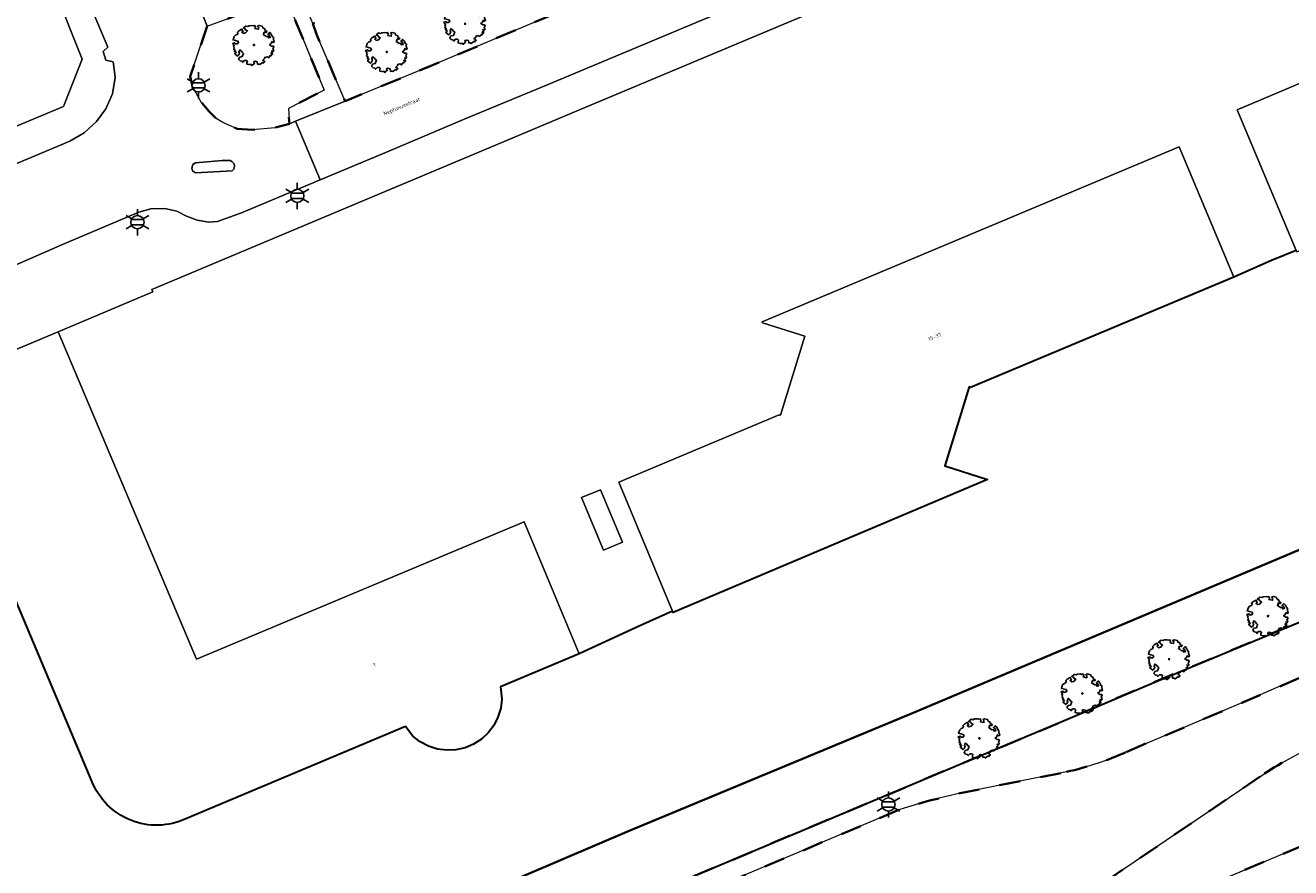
# Model space of a CAD drawing. Extents: x 105780 to 185197, y 477999 to 525027.
# Tile 288 of 562: x 108260 to 108381, y 478769 to 478850. Entities that reach past the tile are written whole.
import ezdxf
from ezdxf.enums import TextEntityAlignment as Align

# ---------------------------------------------------------------- set-up
doc = ezdxf.new("R2010")
doc.units = 0
doc.linetypes.add('XX-HIDDEN', pattern=[4, 2, -2])
for name, color, linetype, lineweight in [('B-GV-GR-BOOM-S', 252, 'Continuous', 25), ('B-GV-GR-MATERIAALGRENS-G', 252, 'XX-HIDDEN', 35), ('B-RO-IE-MEUBILAIR_WEGMEUBILAIR-S', 252, 'Continuous', 25), ('B-WE-GW-WATERGANG_SLOOT_INSTEEK-G', 252, 'Continuous', 30), ('B-XX-KG-KADASTRAAL_BEBOUWING-G', 252, 'Continuous', 20), ('B1-WE-OG-BEBOUWING-T18', 7, 'Continuous', 18), ('B1-WE-OG-TERREIN_ERF-GV', 252, 'Continuous', 18), ('B1-WE-OG-TOPOGRAFIE-T18', 10, 'Continuous', 18), ('B1-WE-VH-VERHARDING_ASFALT-GV', 252, 'Continuous', 18), ('B1-WE-VH-VERHARDING_BETONSTRAATSTEEN-GV', 252, 'Continuous', 18), ('B1-WE-VH-VERHARDING_TEGEL-GV', 252, 'Continuous', 18)]:
    doc.layers.add(name, color=color, linetype=linetype, lineweight=lineweight)
doc.styles.add('NLCS-ISO', font='NLCS-ISO.ttf')
doc.styles.add('NLCS-ISO-M200-T18', font='NLCS-ISO.ttf', dxfattribs={"height": 0.36})

# ---------------------------------------------------------------- blocks, each defined once
blk = doc.blocks.new('B-SIE-WEG_LICHTMAST-SO')
at = {"ltscale": 0.1}
for p, q in [((0, 1.27), (0, 2.53)), ((-1.1, 0.63), (-2.19, 1.27)), ((1.1, 0.63), (2.19, 1.27)), ((-1.1, -0.63), (-2.19, -1.27)), ((0, -1.27), (0, -2.53)), ((1.1, -0.63), (2.19, -1.27))]:
    blk.add_line(p, q, dxfattribs=at)
at = {"flags": 128}
for points in [[(-1.16, 0.5), (1.16, 0.5)], [(-1.16, -0.5), (1.16, -0.5)]]:
    blk.add_lwpolyline(points, dxfattribs=at)
at = {"ltscale": 0.1}
blk.add_circle((0, 0), 1.27, dxfattribs=at)
at = {"style": 'NLCS-ISO'}
blk.add_attdef('TYPE', text='', height=1.8, dxfattribs=at).set_placement((0, 2.53), align=Align.BOTTOM_CENTER)
blk = doc.blocks.new('B-SGR-BOOM_06')
at = {"linetype": 'Continuous', "flags": 128}
blk.add_lwpolyline([(1.08, 1.41), (1.01, 1.58), (0.88, 1.63), (0.78, 1.81), (0.51, 1.88), (0.34, 1.81), (0.44, 1.71), (0.43, 1.52), (0.09, 1.59), (0.14, 1.73), (0.07, 1.88), (-0.06, 1.84), (-0.19, 1.88), (-0.46, 1.86), (-0.6, 1.79), (-0.78, 1.83), (-1.02, 1.64), (-0.85, 1.56), (-0.8, 1.46), (-0.63, 1.37), (-0.8, 1.16), (-1.02, 1.11), (-1.17, 1.24), (-1.05, 1.29), (-1.15, 1.54), (-1.45, 1.37), (-1.6, 1.21), (-1.52, 1.14), (-1.6, 1.01), (-1.77, 0.94), (-1.89, 0.82), (-2, 0.49), (-1.55, 0.37), (-1.48, 0.22), (-1.6, 0.12), (-1.8, 0.12), (-1.84, 0.22), (-2.04, 0.15), (-1.9, -0.07), (-1.97, -0.15), (-1.89, -0.22), (-1.95, -0.4), (-1.81, -0.47), (-1.89, -0.62), (-1.77, -0.64), (-1.72, -0.68), (-1.85, -0.84), (-1.57, -1.07), (-1.47, -0.97), (-1.38, -0.79), (-1.45, -0.7), (-1.37, -0.47), (-1.25, -0.54), (-1.12, -0.7), (-1, -0.8), (-1.12, -1.12), (-1.37, -1.17), (-1.47, -1.36), (-1.33, -1.51), (-1.13, -1.56), (-1.11, -1.61), (-1.08, -1.66), (-0.93, -1.49), (-0.73, -1.49), (-0.63, -1.56), (-0.68, -1.71), (-0.68, -1.84), (-0.46, -1.89), (-0.24, -1.88), (-0.19, -1.98), (-0.09, -1.86), (0.04, -1.79), (-0.02, -1.6), (0.11, -1.56), (0.31, -1.61), (0.34, -1.84), (0.46, -1.83), (0.58, -1.89), (0.83, -1.69), (0.95, -1.74), (0.93, -1.66), (1.06, -1.59), (0.96, -1.49), (0.85, -1.46), (1.03, -1.29), (1.05, -1.19), (1.26, -1.14), (1.42, -1.22), (1.51, -1.12), (1.51, -1.05), (1.65, -1.05), (1.65, -0.95), (1.78, -0.91), (1.78, -0.82), (1.63, -0.82), (1.82, -0.64), (1.7, -0.57), (1.85, -0.62), (1.9, -0.5), (1.82, -0.37), (1.93, -0.18), (1.87, -0.1), (1.7, -0.1), (1.5, 0.03), (1.63, 0.12), (1.75, 0.34), (1.82, 0.24), (1.95, 0.29), (1.87, 0.57), (1.88, 0.75), (1.8, 0.79), (1.67, 1.06), (1.53, 1.21), (1.35, 1.04), (1.47, 0.97), (1.57, 0.72), (1.41, 0.69), (1.33, 0.85), (1.2, 0.82), (1.06, 0.92), (0.9, 1.01), (0.98, 1.07), (0.93, 1.17), (1.01, 1.27), (1.15, 1.22), (1.26, 1.29)], close=True, dxfattribs=at)
blk.add_circle((0, 0), 0.06)
at = {"style": 'NLCS-ISO'}
blk.add_attdef('SOORT', text='', height=0.3, dxfattribs=at).set_placement((0, -0.36), align=Align.TOP_CENTER)

msp = doc.modelspace()

# ---------------------------------------------------------------- linework, layer by layer
at = {"layer": 'B-GV-GR-MATERIAALGRENS-G', "flags": 128}
for points in [[(108521.015, 478895.6), (108519.059, 478897.12), (108519.169, 478902.112), (108517.421, 478903.685), (108513.893, 478899.252), (108515.057, 478897.758), (108515.223, 478896.301), (108514.651, 478894.682), (108511.841, 478890.316), (108508.357, 478885.334), (108504.656, 478880.168), (108500.924, 478875.428), (108497.686, 478871.49), (108493.699, 478866.886), (108489.979, 478862.622), (108486.118, 478858.195), (108481.816, 478853.919), (108477.135, 478849.403), (108472.241, 478845.07), (108467.051, 478840.164), (108462.085, 478835.979), (108457.63, 478832.78), (108452.468, 478829.193), (108447.091, 478825.22), (108440.975, 478821.425), (108428.352, 478813.968), (108422.525, 478810.722), (108416.475, 478808.044), (108406.827, 478803.594), (108397.472, 478799.211), (108382.826, 478792.86), (108368.216, 478786.813), (108360.582, 478783.545), (108314.344, 478764.145), (108307.258, 478763.448), (108283.065, 478753.278), (108283.801, 478751.491), (108285.543, 478752.199), (108286.294, 478750.275), (108343.762, 478774.57), (108346.64, 478775.437), (108349.563, 478776.14), (108359.821, 478778.2)], [(108378.453, 478777.758), (108357.281, 478763.398), (108355.96, 478762.622), (108355.666, 478762.449), (108356.618, 478760.17), (108357.011, 478760.336), (108400.507, 478778.695), (108406.212, 478780.961), (108411.869, 478783.343), (108418.724, 478786.406), (108425.509, 478789.622), (108433.126, 478793.419), (108436.897, 478795.39), (108440.624, 478797.444), (108445.788, 478800.414), (108450.909, 478803.457), (108455.959, 478806.618), (108460.905, 478809.938), (108467.219, 478814.448), (108473.412, 478819.121)], [(108365.611, 478780.128), (108376.685, 478784.841), (108384.55, 478788.259), (108405.565, 478797.88)]]:
    msp.add_lwpolyline(points, dxfattribs=at)
for points in [[(108358.212, 478871.199), (108353.574, 478881.728), (108352.73, 478881.37), (108354.02, 478878.28), (108287.3, 478850.23), (108287.63, 478849.207), (108290.382, 478842.752), (108298.418, 478846.045), (108323.199, 478856.516), (108351.178, 478868.181)], [(108284.691, 478852.758), (108277.122, 478849.977), (108275.48, 478845.133), (108275.699, 478844.153), (108276.585, 478842.602), (108277.311, 478841.765), (108277.999, 478841.081), (108278.638, 478840.703), (108279.993, 478840.096), (108281.491, 478839.993), (108283.627, 478840.186), (108285.031, 478840.583), (108284.932, 478842.05), (108288.37, 478843.822)]]:
    msp.add_lwpolyline(points, close=True, dxfattribs=at)
for points in [[(108359.821, 478778.2, 0.0510934), (108365.611, 478780.128)], [(108384.149, 478780.87, 0.051987), (108378.453, 478777.758)]]:
    msp.add_lwpolyline(points, format="xyb", dxfattribs=at)
at = {"layer": 'B-WE-GW-WATERGANG_SLOOT_INSTEEK-G', "flags": 128}
for points in [[(108381.911, 478828.366), (108379.549, 478827.4), (108375.904, 478825.821), (108350.579, 478815.206), (108350.436, 478815.25), (108348.096, 478807.66), (108352.203, 478806.349), (108321.96, 478793.55), (108321.91, 478793.671), (108318.41, 478792.101), (108312.92, 478789.56), (108305.33, 478786.38), (108305.47, 478785.2), (108305.37, 478784.32), (108305.1, 478783.47), (108304.69, 478782.65), (108304.15, 478781.96), (108303.51, 478781.36), (108302.76, 478780.85), (108301.94, 478780.52), (108301.06, 478780.31), (108300.17, 478780.28), (108299.28, 478780.38), (108298.42, 478780.66), (108297.62, 478781.08), (108296.91, 478781.63), (108296.19, 478782.55), (108275.07, 478773.69)], [(108266.02, 478777.31), (108250.178, 478814.906), (108248.788, 478814.326), (108237.197, 478809.493), (108247.926, 478783.933), (108255.242, 478766.148), (108260.665, 478753.677), (108267.32, 478750.975), (108270.724, 478752.598), (108301.419, 478765.548), (108317.72, 478772.509), (108345.197, 478783.945), (108390.188, 478802.939)], [(108390.188, 478802.939), (108345.197, 478783.945), (108317.72, 478772.509), (108301.419, 478765.548), (108270.724, 478752.598), (108267.32, 478750.975), (108267.177, 478750.534), (108266.223, 478747.599)], [(108360.582, 478783.545), (108368.216, 478786.813), (108382.826, 478792.86)], [(108273.046, 478747.227), (108273.17, 478746.76), (108276.206, 478747.855), (108275.931, 478751.987), (108276.948, 478752.081), (108278.864, 478752.245), (108279.03, 478750.202), (108279.144, 478749.045), (108282.969, 478750.634), (108282.105, 478752.892), (108283.033, 478753.265), (108283.065, 478753.278), (108307.258, 478763.448), (108314.344, 478764.145), (108360.582, 478783.545)]]:
    msp.add_lwpolyline(points, dxfattribs=at)
msp.add_lwpolyline([(108275.07, 478773.69, -0.4331492), (108266.02, 478777.31)], format="xyb", dxfattribs=at)
at = {"layer": 'B-XX-KG-KADASTRAAL_BEBOUWING-G', "flags": 128}
for points in [[(108382.67, 478844.63), (108376.23, 478841.91), (108381.911, 478828.366), (108381.96, 478828.25), (108384.02, 478829.1), (108383.96, 478829.23), (108388.353, 478831.07)], [(108375.904, 478825.821), (108370.64, 478838.36), (108330.53, 478821.52), (108330.57, 478821.42), (108334.64, 478820.12), (108332.3, 478812.53), (108332.15, 478812.55), (108316.74, 478806.09), (108321.91, 478793.671), (108321.96, 478793.55), (108352.203, 478806.349), (108348.096, 478807.66), (108350.436, 478815.25), (108350.579, 478815.206)], [(108314.98, 478805.35), (108313.15, 478804.6), (108315.269, 478799.544), (108317.085, 478800.301)]]:
    msp.add_lwpolyline(points, close=True, dxfattribs=at)
for points in [[(108305.47, 478785.2), (108305.33, 478786.38), (108312.92, 478789.56), (108307.61, 478802.26), (108276.08, 478789.04), (108262.77, 478820.55), (108250.05, 478815.21), (108250.178, 478814.906), (108266.02, 478777.31)], [(108275.07, 478773.69), (108296.19, 478782.55), (108296.91, 478781.63), (108297.62, 478781.08), (108298.42, 478780.66), (108299.28, 478780.38), (108300.17, 478780.28), (108301.06, 478780.31), (108301.94, 478780.52), (108302.76, 478780.85), (108303.51, 478781.36), (108304.15, 478781.96), (108304.69, 478782.65), (108305.1, 478783.47), (108305.37, 478784.32), (108305.47, 478785.2)]]:
    msp.add_lwpolyline(points, dxfattribs=at)
msp.add_lwpolyline([(108266.02, 478777.31, 0.4331492), (108275.07, 478773.69)], format="xyb", dxfattribs=at)
at = {"layer": 'B1-WE-OG-TERREIN_ERF-GV', "flags": 128}
for points in [[(108214.162, 478850.096), (108214.224, 478849.974), (108218.704, 478841.214), (108221.867, 478835.553), (108224.464, 478830.665), (108225.365, 478829.75), (108226.21, 478829.221), (108228.584, 478828.344), (108229.62, 478828.347), (108247.195, 478835.576), (108252.971, 478837.952), (108263.284, 478842.239), (108265.095, 478846.776), (108254.733, 478872.714)], [(108363.762, 478863.234), (108312.554, 478841.742), (108305.461, 478838.765), (108271.781, 478824.629), (108271.894, 478824.4), (108262.77, 478820.55), (108276.08, 478789.04), (108307.61, 478802.26), (108312.92, 478789.56), (108318.41, 478792.101), (108321.91, 478793.671), (108316.74, 478806.09), (108332.15, 478812.55), (108332.3, 478812.53), (108334.64, 478820.12), (108330.57, 478821.42), (108330.53, 478821.52), (108370.64, 478838.36), (108375.904, 478825.821), (108379.549, 478827.4), (108381.911, 478828.366), (108376.23, 478841.91), (108382.67, 478844.63)]]:
    msp.add_lwpolyline(points, dxfattribs=at)
msp.add_lwpolyline([(108317.085, 478800.301), (108315.269, 478799.544), (108313.15, 478804.6), (108314.98, 478805.35)], close=True, dxfattribs=at)
at = {"layer": 'B1-WE-VH-VERHARDING_ASFALT-GV', "flags": 128}
for points in [[(108255.988, 478875.271), (108267.551, 478847.957), (108267.094, 478847.517), (108267.38, 478846.689), (108268.087, 478846.529), (108268.109, 478846.329), (108268.249, 478845.036), (108268, 478843.454), (108267.363, 478842.008), (108266.46, 478840.799), (108265.289, 478839.692), (108263.903, 478838.906), (108232.151, 478825.54)], [(108258.57, 478826.93), (108263.183, 478828.942), (108270.555, 478832.065), (108271.709, 478832.375), (108273.055, 478832.403), (108274.188, 478832.154), (108275.132, 478831.684), (108276.147, 478831.297), (108277.263, 478831.112), (108278.126, 478831.167), (108280.406, 478832.005), (108287.975, 478835.173), (108285.621, 478840.822), (108285.031, 478840.583), (108283.627, 478840.186), (108281.491, 478839.993), (108279.993, 478840.096), (108278.638, 478840.703), (108277.999, 478841.081), (108277.311, 478841.765), (108276.585, 478842.602), (108275.699, 478844.153), (108275.48, 478845.133), (108277.122, 478849.977), (108276.562, 478851.347)], [(108405.565, 478797.88), (108384.55, 478788.259), (108376.685, 478784.841), (108365.611, 478780.128)], [(108400.507, 478778.695), (108357.011, 478760.336), (108356.618, 478760.17), (108280.552, 478728.064), (108278.363, 478727.14), (108273.358, 478725.024), (108272.655, 478724.777), (108271.369, 478724.432), (108271.049, 478724.469), (108270.585, 478724.686), (108270.4, 478724.87), (108270.289, 478725.105), (108248.307, 478720.196)], [(108359.821, 478778.2), (108349.563, 478776.14), (108346.64, 478775.437), (108343.762, 478774.57), (108286.294, 478750.275), (108277.053, 478746.368), (108278.448, 478743.243), (108235.202, 478725.855), (108237.392, 478720.084)], [(108352.86, 478761.072), (108355.125, 478762.132), (108355.666, 478762.449), (108355.96, 478762.622), (108357.281, 478763.398), (108378.453, 478777.758)]]:
    msp.add_lwpolyline(points, dxfattribs=at)
msp.add_lwpolyline([(108279.746, 478836.462), (108279.675, 478836.211), (108279.533, 478836.044), (108275.999, 478835.846), (108275.711, 478836.043), (108275.626, 478836.309), (108275.742, 478836.642), (108275.988, 478836.816), (108278.575, 478837.032), (108279.34, 478837.027), (108279.502, 478836.936), (108279.701, 478836.718)], close=True, dxfattribs=at)
at = {"layer": 'B1-WE-VH-VERHARDING_ASFALT-GV'}
for points in [[(108365.611, 478780.128, -0.0510934), (108359.821, 478778.2)], [(108378.453, 478777.758, -0.051987), (108384.149, 478780.87)]]:
    msp.add_lwpolyline(points, format="xyb", dxfattribs=at)
at = {"layer": 'B1-WE-VH-VERHARDING_BETONSTRAATSTEEN-GV', "flags": 128}
for points in [[(108362.514, 478866.428), (108366.802, 478868.23), (108362.133, 478879.39), (108362.304, 478878.531), (108362.341, 478877.423), (108362.209, 478876.314), (108361.922, 478875.189), (108361.419, 478874.123), (108360.872, 478873.262), (108360.122, 478872.33), (108359.73, 478871.967), (108359.497, 478871.75), (108358.212, 478871.199), (108351.178, 478868.181), (108323.199, 478856.516), (108298.418, 478846.045), (108290.382, 478842.752), (108285.621, 478840.822), (108287.975, 478835.173), (108294.382, 478837.84), (108301.992, 478841.09), (108309.775, 478844.29), (108335.524, 478855.099)], [(108279.746, 478836.462), (108279.701, 478836.718), (108279.502, 478836.936), (108279.34, 478837.027), (108278.575, 478837.032), (108275.988, 478836.816), (108275.742, 478836.642), (108275.626, 478836.309), (108275.711, 478836.043), (108275.999, 478835.846), (108279.533, 478836.044), (108279.675, 478836.211)]]:
    msp.add_lwpolyline(points, close=True, dxfattribs=at)
at = {"layer": 'B1-WE-VH-VERHARDING_TEGEL-GV', "flags": 128}
for points in [[(108232.151, 478825.54), (108263.903, 478838.906), (108265.289, 478839.692), (108266.46, 478840.799), (108267.363, 478842.008), (108268, 478843.454), (108268.249, 478845.036), (108268.109, 478846.329), (108268.087, 478846.529), (108267.38, 478846.689), (108267.094, 478847.517), (108267.551, 478847.957), (108255.988, 478875.271)], [(108254.733, 478872.714), (108265.095, 478846.776), (108263.284, 478842.239), (108252.971, 478837.952)], [(108250.05, 478815.21), (108262.77, 478820.55), (108271.894, 478824.4), (108271.781, 478824.629), (108305.461, 478838.765), (108312.554, 478841.742), (108363.762, 478863.234)], [(108335.524, 478855.099), (108309.775, 478844.29), (108301.992, 478841.09), (108294.382, 478837.84), (108287.975, 478835.173), (108280.406, 478832.005), (108278.126, 478831.167), (108277.263, 478831.112), (108276.147, 478831.297), (108275.132, 478831.684), (108274.188, 478832.154), (108273.055, 478832.403), (108271.709, 478832.375), (108270.555, 478832.065), (108263.183, 478828.942), (108258.57, 478826.93)]]:
    msp.add_lwpolyline(points, dxfattribs=at)
msp.add_lwpolyline([(108284.691, 478852.758), (108288.37, 478843.822), (108284.932, 478842.05), (108285.031, 478840.583), (108285.621, 478840.822), (108290.382, 478842.752), (108287.63, 478849.207), (108287.3, 478850.23), (108285.353, 478854.869), (108282.001, 478853.526), (108276.562, 478851.347), (108277.122, 478849.977)], close=True, dxfattribs=at)

# ---------------------------------------------------------------- block references
at = {"layer": 'B-GV-GR-BOOM-S', "linetype": 'Continuous', "lineweight": 0}
for p in [(108301.942, 478850.194), (108281.618, 478848.152), (108294.406, 478847.481), (108379.202, 478793.19), (108369.682, 478789.04), (108361.325, 478785.742), (108351.428, 478781.426)]:
    msp.add_blockref('B-SGR-BOOM_06', p, dxfattribs=at)
at = {"layer": 'B-RO-IE-MEUBILAIR_WEGMEUBILAIR-S', "xscale": 0.5, "yscale": 0.5, "zscale": 0.5}
for p in [(108276.28, 478844.267), (108285.79, 478833.635), (108270.404, 478831.099), (108342.67, 478775.055)]:
    msp.add_blockref('B-SIE-WEG_LICHTMAST-SO', p, dxfattribs=at)

# ---------------------------------------------------------------- texts
at = {"layer": 'B1-WE-OG-BEBOUWING-T18', "style": 'NLCS-ISO-M200-T18'}
for s, rotation, p in [('15-37', 22.8, (108347.121, 478820.073)), ('1', 20, (108293.214, 478788.501))]:
    msp.add_text(s, height=0.36, rotation=rotation, dxfattribs=at).set_placement(p, align=Align.MIDDLE)
at = {"layer": 'B1-WE-OG-TOPOGRAFIE-T18', "style": 'NLCS-ISO-M200-T18'}
msp.add_text('Neptunusstraat', height=0.36, rotation=22.3, dxfattribs=at).set_placement((108295.861, 478842.204), align=Align.MIDDLE)

doc.saveas('drawing.dxf')
